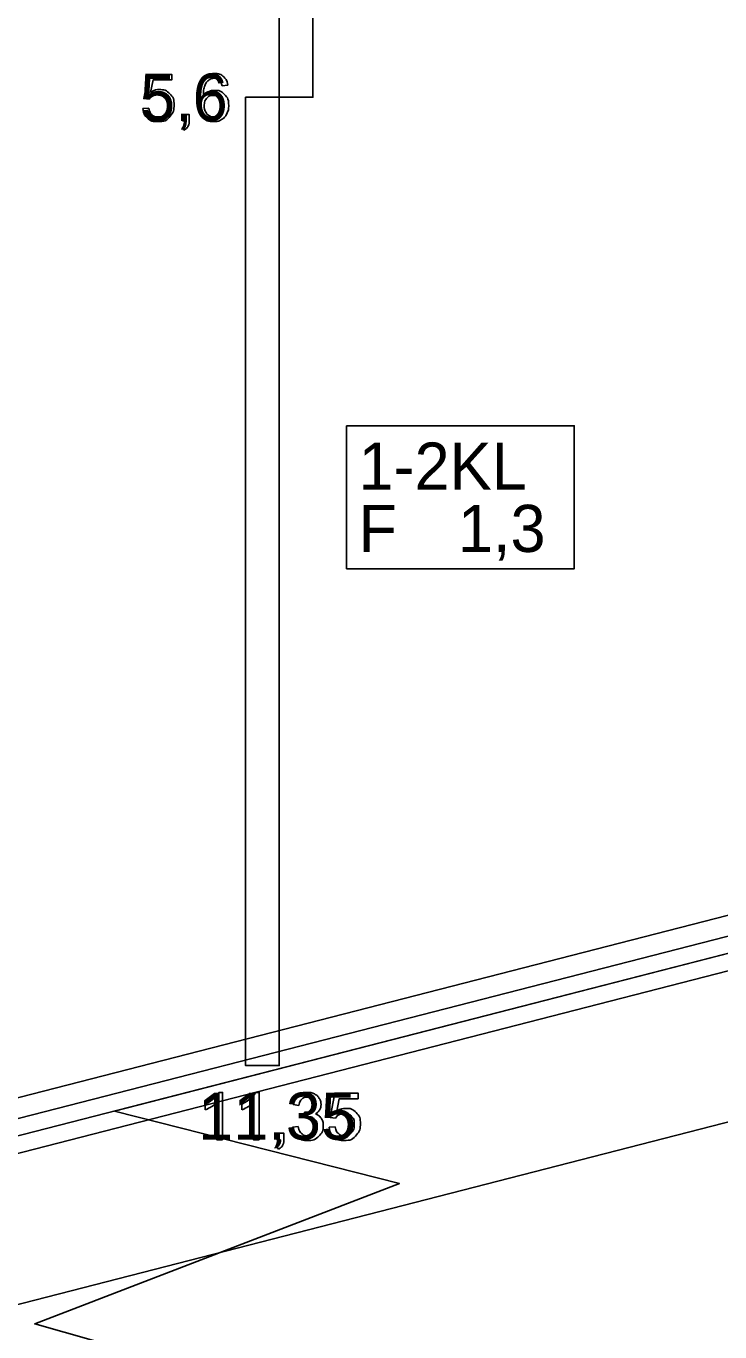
# Model space of a CAD drawing. Extents: x 532503 to 539665, y 6557663 to 6561526.
# Drawn here: x 539038.4 to 539120.8, y 6560193.4 to 6560348.5 of the extents above; entities that cross this region are included whole.
import ezdxf

# ---------------------------------------------------------------- set-up
doc = ezdxf.new("R2010")
doc.units = 0
for name, color, linetype in [('Default', 7, 'Continuous'), ('GEOLPUNKT', 7, 'Continuous'), ('illumineerimisjooned', 7, 'Continuous'), ('PIIR', 7, 'Continuous'), ('Plokid', 7, 'Continuous'), ('Proovid', 7, 'Continuous'), ('Täide', 7, 'Continuous'), ('Veetase', 7, 'Continuous')]:
    doc.layers.add(name, color=color, linetype=linetype)

msp = doc.modelspace()

# ---------------------------------------------------------------- linework, layer by layer
at = {"layer": 'Default'}
msp.add_lwpolyline([(539086.15, 6560154.39), (539043.61, 6560165.62), (539084.46, 6560181.6), (539039.47, 6560194.39), (539082.75, 6560211.06), (539048.93, 6560219.67), (539157.84, 6560247.67), (539318.84, 6560234.67), (539406.64, 6560222.29), (539381, 6560215.67), (539415.76, 6560203.87), (539379.64, 6560191.14), (539415.47, 6560177.81), (539386.66, 6560172)], dxfattribs=at)
at = {"layer": 'GEOLPUNKT'}
msp.add_line((539068.48, 6560452.07), (539068.48, 6560225.07), dxfattribs=at)
for points in [[(539061.32, 6560221.89), (539061.76, 6560221.89), (539061.76, 6560216.27)], [(539065.67, 6560221.89), (539066.11, 6560221.89), (539066.11, 6560216.27)], [(539075.16, 6560218.84), (539074.52, 6560218.92), (539075.06, 6560221.8), (539077.84, 6560221.8), (539077.84, 6560221.14), (539075.61, 6560221.14), (539075.31, 6560219.64)], [(539059.7, 6560219.82), (539059.7, 6560220.49)], [(539061.76, 6560216.27), (539061.07, 6560216.27), (539061.07, 6560220.65)], [(539064.05, 6560219.82), (539064.05, 6560220.49)], [(539066.11, 6560216.27), (539065.42, 6560216.27), (539065.42, 6560220.65)], [(539070.8, 6560220.32), (539070.12, 6560220.44)], [(539071.4, 6560218.93), (539071.48, 6560219.53)], [(539068.24, 6560216.27), (539068.24, 6560217.05), (539069.02, 6560217.05), (539069.02, 6560216.27)], [(539070.05, 6560217.76), (539070.73, 6560217.85)], [(539074.39, 6560217.74), (539075.11, 6560217.8)], [(539068.39, 6560215.16), (539068.2, 6560215.45)], [(539068.63, 6560216.27), (539068.24, 6560216.27)]]:
    msp.add_lwpolyline(points, dxfattribs=at)
for points in [[(539059.7, 6560220.49), (539060.27, 6560220.76), (539060.7, 6560221.14), (539061.14, 6560221.53), (539061.32, 6560221.89)], [(539064.05, 6560220.49), (539064.62, 6560220.76), (539065.05, 6560221.14), (539065.49, 6560221.53), (539065.67, 6560221.89)], [(539070.12, 6560220.44), (539070.24, 6560221.13), (539070.69, 6560221.51), (539071.14, 6560221.89), (539071.8, 6560221.89), (539072.26, 6560221.89), (539072.65, 6560221.7), (539073.03, 6560221.5), (539073.24, 6560221.16), (539073.44, 6560220.82), (539073.44, 6560220.44), (539073.44, 6560220.08), (539073.25, 6560219.78), (539073.05, 6560219.48), (539072.67, 6560219.31), (539073.17, 6560219.19), (539073.44, 6560218.83), (539073.71, 6560218.47), (539073.71, 6560217.93), (539073.71, 6560217.2), (539073.18, 6560216.69), (539072.64, 6560216.18), (539071.83, 6560216.18), (539071.09, 6560216.18), (539070.6, 6560216.62), (539070.12, 6560217.06), (539070.05, 6560217.76)], [(539071.48, 6560219.53), (539071.55, 6560219.52), (539071.59, 6560219.52), (539072.03, 6560219.52), (539072.38, 6560219.75), (539072.73, 6560219.98), (539072.73, 6560220.45), (539072.73, 6560220.83), (539072.48, 6560221.08), (539072.22, 6560221.33), (539071.82, 6560221.33), (539071.41, 6560221.33), (539071.15, 6560221.08), (539070.88, 6560220.82), (539070.8, 6560220.32)], [(539061.07, 6560220.65), (539060.82, 6560220.41), (539060.42, 6560220.18), (539060.02, 6560219.94), (539059.7, 6560219.82)], [(539065.42, 6560220.65), (539065.17, 6560220.41), (539064.77, 6560220.18), (539064.37, 6560219.94), (539064.05, 6560219.82)], [(539075.31, 6560219.64), (539075.81, 6560219.99), (539076.36, 6560219.99), (539077.1, 6560219.99), (539077.6, 6560219.48), (539078.11, 6560218.97), (539078.11, 6560218.17), (539078.11, 6560217.41), (539077.66, 6560216.86), (539077.12, 6560216.18), (539076.19, 6560216.18), (539075.43, 6560216.18), (539074.94, 6560216.6), (539074.46, 6560217.03), (539074.39, 6560217.74)], [(539070.73, 6560217.85), (539070.85, 6560217.26), (539071.14, 6560217), (539071.42, 6560216.74), (539071.83, 6560216.74), (539072.32, 6560216.74), (539072.65, 6560217.08), (539072.98, 6560217.42), (539072.98, 6560217.91), (539072.98, 6560218.39), (539072.67, 6560218.69), (539072.37, 6560219), (539071.89, 6560219), (539071.69, 6560219), (539071.4, 6560218.93)], [(539075.11, 6560217.8), (539075.19, 6560217.27), (539075.49, 6560217.01), (539075.78, 6560216.74), (539076.19, 6560216.74), (539076.69, 6560216.74), (539077.03, 6560217.11), (539077.38, 6560217.49), (539077.38, 6560218.11), (539077.38, 6560218.7), (539077.05, 6560219.04), (539076.72, 6560219.38), (539076.18, 6560219.38), (539075.85, 6560219.38), (539075.58, 6560219.23), (539075.31, 6560219.08), (539075.16, 6560218.84)], [(539068.2, 6560215.45), (539068.41, 6560215.55), (539068.52, 6560215.74), (539068.62, 6560215.92), (539068.63, 6560216.27)], [(539069.02, 6560216.27), (539069.02, 6560215.84), (539068.87, 6560215.57), (539068.72, 6560215.31), (539068.39, 6560215.16)]]:
    msp.add_open_spline(points, degree=3, dxfattribs=at)
at = {"layer": 'illumineerimisjooned'}
msp.add_lwpolyline([(538965.4, 6560200.25), (539157.62, 6560249.68), (539319.1, 6560244.66), (539509.17, 6560200.55)], dxfattribs=at)
at = {"layer": 'PIIR'}
msp.add_lwpolyline([(538963.4, 6560197.67), (539157.84, 6560247.67), (539318.84, 6560242.67), (539511.17, 6560198.04)], dxfattribs=at)
at = {"layer": 'Plokid'}
for points in [[(538967.8, 6560203.34), (539157.35, 6560252.09), (539319.42, 6560247.05), (539506.77, 6560203.57)], [(538965.4, 6560196.12), (539158.07, 6560245.66), (539318.59, 6560240.68), (539511.17, 6560195.98)]]:
    msp.add_lwpolyline(points, dxfattribs=at)
at = {"layer": 'Proovid'}
for points in [[(539068.48, 6560440.07), (539072.48, 6560440.07), (539072.48, 6560340.07), (539068.48, 6560340.07)], [(539068.48, 6560340.07), (539064.48, 6560340.07), (539064.48, 6560225.07), (539068.48, 6560225.07)], [(539076.48, 6560301.07), (539103.48, 6560301.07), (539103.48, 6560284.07), (539076.48, 6560284.07)]]:
    msp.add_lwpolyline(points, close=True, dxfattribs=at)
for points in [[(539053.05, 6560339.84), (539052.41, 6560339.92), (539052.95, 6560342.8), (539055.73, 6560342.8), (539055.73, 6560342.14), (539053.5, 6560342.14), (539053.2, 6560340.64)], [(539062.38, 6560341.5), (539061.7, 6560341.44)], [(539052.28, 6560338.74), (539053.01, 6560338.8)], [(539057, 6560337.27), (539057, 6560338.05), (539057.79, 6560338.05), (539057.79, 6560337.27)], [(539057.15, 6560336.16), (539056.96, 6560336.45)], [(539057.39, 6560337.27), (539057, 6560337.27)]]:
    msp.add_lwpolyline(points, dxfattribs=at)
for points in [[(539061.7, 6560341.44), (539061.6, 6560341.85), (539061.44, 6560342.03), (539061.16, 6560342.33), (539060.75, 6560342.33), (539060.42, 6560342.33), (539060.17, 6560342.14), (539059.84, 6560341.91), (539059.65, 6560341.45), (539059.47, 6560341), (539059.46, 6560340.16), (539059.71, 6560340.54), (539060.07, 6560340.72), (539060.43, 6560340.9), (539060.82, 6560340.9), (539061.51, 6560340.9), (539061.99, 6560340.4), (539062.48, 6560339.89), (539062.48, 6560339.09), (539062.48, 6560338.56), (539062.25, 6560338.11), (539062.02, 6560337.66), (539061.62, 6560337.42), (539061.23, 6560337.18), (539060.72, 6560337.18), (539059.86, 6560337.18), (539059.32, 6560337.81), (539058.78, 6560338.44), (539058.78, 6560339.89), (539058.78, 6560341.51), (539059.38, 6560342.25), (539059.9, 6560342.89), (539060.79, 6560342.89), (539061.45, 6560342.89), (539061.87, 6560342.52), (539062.29, 6560342.15), (539062.38, 6560341.5)], [(539053.2, 6560340.64), (539053.7, 6560340.99), (539054.26, 6560340.99), (539054.99, 6560340.99), (539055.49, 6560340.48), (539056, 6560339.97), (539056, 6560339.17), (539056, 6560338.41), (539055.55, 6560337.86), (539055.02, 6560337.18), (539054.08, 6560337.18), (539053.32, 6560337.18), (539052.84, 6560337.6), (539052.35, 6560338.03), (539052.28, 6560338.74)], [(539053.01, 6560338.8), (539053.09, 6560338.27), (539053.38, 6560338.01), (539053.67, 6560337.74), (539054.08, 6560337.74), (539054.58, 6560337.74), (539054.93, 6560338.11), (539055.27, 6560338.49), (539055.27, 6560339.11), (539055.27, 6560339.7), (539054.94, 6560340.04), (539054.61, 6560340.38), (539054.07, 6560340.38), (539053.74, 6560340.38), (539053.47, 6560340.23), (539053.21, 6560340.08), (539053.05, 6560339.84)], [(539059.57, 6560339.08), (539059.57, 6560338.73), (539059.72, 6560338.4), (539059.87, 6560338.08), (539060.14, 6560337.91), (539060.41, 6560337.74), (539060.71, 6560337.74), (539061.14, 6560337.74), (539061.46, 6560338.09), (539061.77, 6560338.44), (539061.77, 6560339.05), (539061.77, 6560339.63), (539061.46, 6560339.96), (539061.15, 6560340.3), (539060.68, 6560340.3), (539060.21, 6560340.3), (539059.89, 6560339.96), (539059.57, 6560339.63), (539059.57, 6560339.08)], [(539056.96, 6560336.45), (539057.18, 6560336.55), (539057.28, 6560336.74), (539057.38, 6560336.92), (539057.39, 6560337.27)], [(539057.79, 6560337.27), (539057.79, 6560336.84), (539057.63, 6560336.57), (539057.48, 6560336.31), (539057.15, 6560336.16)]]:
    msp.add_open_spline(points, degree=3, dxfattribs=at)
at = {"layer": 'Täide'}
for points in [[(539386.66, 6560172), (539415.47, 6560177.81), (539379.64, 6560191.14), (539415.76, 6560203.87), (539381, 6560215.67), (539406.64, 6560222.29), (539318.84, 6560234.67), (539157.84, 6560247.67), (539048.93, 6560219.67), (539082.75, 6560211.06), (539039.47, 6560194.39), (539084.46, 6560181.6), (539043.61, 6560165.62), (539086.15, 6560154.39)], [(539086.15, 6560154.39), (539043.61, 6560165.62), (539084.46, 6560181.6), (539039.47, 6560194.39), (539082.75, 6560211.06), (539048.93, 6560219.67), (539157.84, 6560247.67), (539318.84, 6560234.67), (539406.64, 6560222.29), (539381, 6560215.67), (539415.76, 6560203.87), (539379.64, 6560191.14), (539415.47, 6560177.81), (539386.66, 6560172)]]:
    msp.add_lwpolyline(points, dxfattribs=at)
at = {"layer": 'Veetase'}
msp.add_lwpolyline([(538934.54, 6560174.06), (538963.4, 6560177.67), (539157.84, 6560227.67), (539318.84, 6560222.67), (539569.62, 6560164.47), (539585.37, 6560162.26)], dxfattribs=at)

# ---------------------------------------------------------------- texts
at = {"layer": 'GEOLPUNKT'}
msp.add_text('11,35', height=5.6, dxfattribs=at).set_placement((539058.85, 6560216.27))
at = {"layer": 'Proovid'}
for s, p in [('5,6', (539051.96, 6560337.27)), ('1-2KL', (539077.88, 6560293.47)), ('F', (539077.88, 6560286.07)), ('1,3', (539089.68, 6560286.07))]:
    msp.add_text(s, height=5.6, dxfattribs=at).set_placement(p)

doc.saveas('drawing.dxf')
